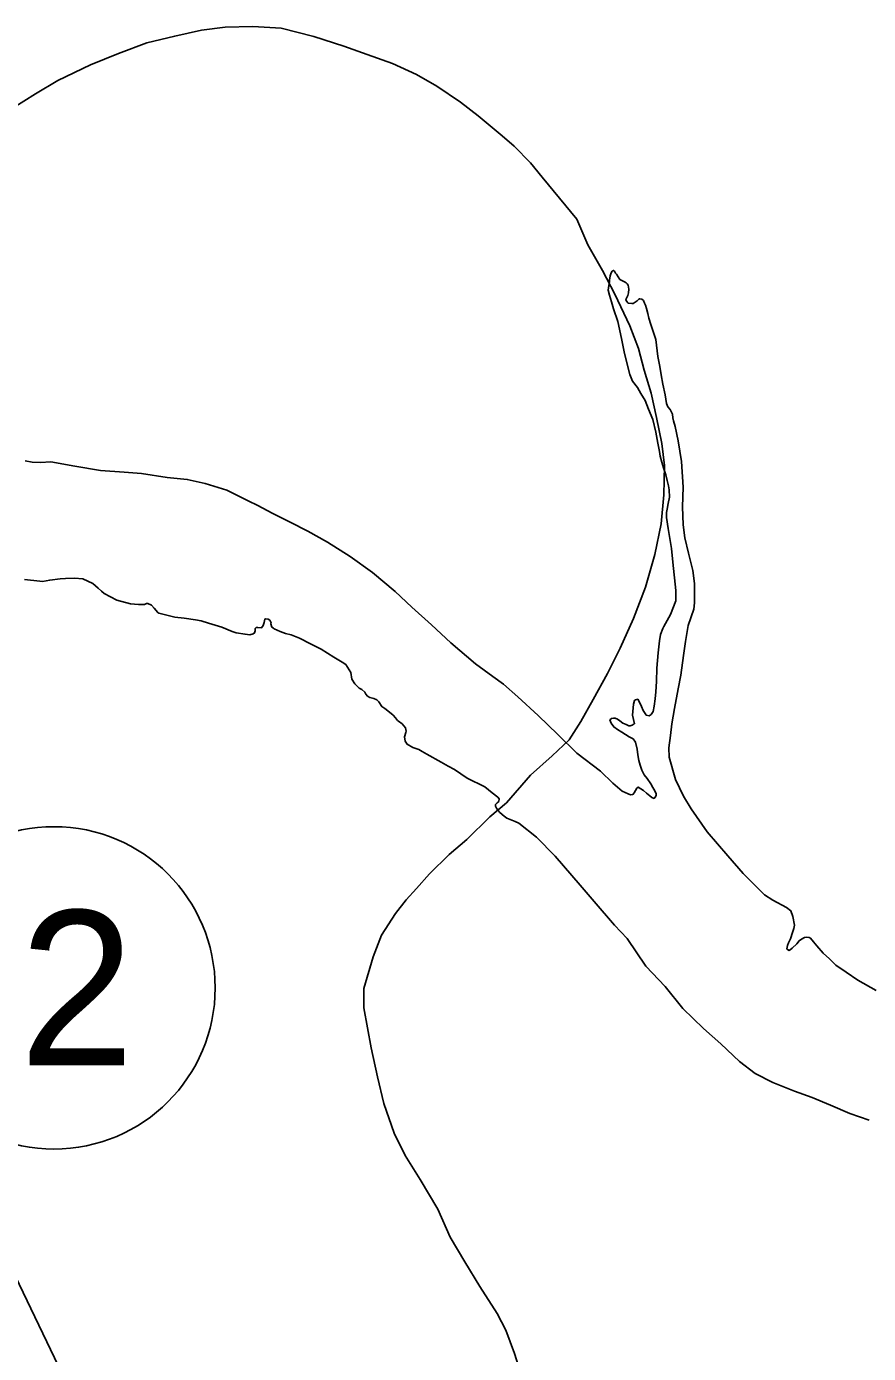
# Model space of a CAD drawing. Extents: x 31699 to 244310, y -8841 to 11474.
# Drawn here: x 97022.9 to 97252.7, y 2596 to 2958.2 of the extents above; entities that cross this region are included whole.
import ezdxf

# ---------------------------------------------------------------- set-up
doc = ezdxf.new("R2010")
doc.units = 0
for name, color, linetype in [('Level 55', 7, 'Continuous'), ('R_Border Notes', 7, 'Continuous'), ('R_Draft', 7, 'Continuous'), ('R_Logo', 7, 'Continuous')]:
    doc.layers.add(name, color=color, linetype=linetype)

msp = doc.modelspace()

# ---------------------------------------------------------------- linework, layer by layer
at = {"layer": 'Level 55'}
msp.add_lwpolyline([(96991.18, 2654.1), (96996.45, 2653.2), (97015.39, 2626.08), (97031.58, 2592.55), (97031.65, 2552.82), (97031.28, 2467.54), (97030.23, 2456.6), (97021.15, 2439.97), (97021.02, 2433.13), (97021.69, 2419.08), (97028.82, 2393.07), (97030.63, 2380.91), (97031.99, 2361.33), (97031.84, 2341.56), (97030.93, 2242.18)], dxfattribs=at)
at = {"layer": 'R_Border Notes'}
msp.add_circle((97030.35, 2695.79), 44, dxfattribs=at)
at = {"layer": 'R_Draft'}
for points in [[(97184.82, 2889.21), (97184.34, 2889.94), (97183.93, 2890.67), (97183.66, 2890.93), (97183.32, 2891.46), (97183.06, 2891.66), (97182.73, 2891.45), (97182.53, 2891.18), (97182.33, 2890.71), (97182.14, 2890.18), (97181.96, 2888.97), (97181.96, 2888.57), (97181.77, 2887.5), (97181.59, 2886.3), (97181.94, 2884.9), (97182.5, 2883.04), (97183.05, 2881.17), (97184.29, 2877.71), (97185.28, 2873.05), (97185.99, 2869.45), (97186.83, 2866.06), (97187.53, 2863.26), (97188.22, 2861.46), (97189.64, 2859.68), (97190.53, 2858.02), (97191.68, 2856.1), (97192.65, 2853.77), (97193.81, 2850.98), (97194.65, 2847.51), (97195.16, 2844.51), (97195.65, 2842.18), (97195.8, 2840.92), (97196.22, 2839.32), (97196.7, 2837.79), (97197.33, 2835.86), (97197.75, 2834.33), (97198.1, 2832.86), (97198.24, 2831.73), (97198.34, 2829.73), (97198.02, 2827.99), (97197.71, 2826.45), (97197.52, 2825.58), (97197.54, 2824.17), (97197.97, 2821.17), (97198.47, 2818.51), (97198.91, 2815.71), (97199.36, 2811.1), (97199.74, 2807.77), (97200.11, 2804.3), (97200.08, 2801.43), (97198.6, 2797.74), (97196.84, 2794.45), (97196.51, 2793.91), (97195.93, 2792.3), (97195.62, 2790.49), (97195.26, 2787.28), (97194.91, 2783.07), (97194.83, 2779.46), (97194.66, 2776.59), (97194.48, 2774.72), (97194.18, 2772.71), (97193.86, 2771.24), (97193.34, 2770.43), (97192.81, 2770.09), (97192.01, 2770.21), (97191.67, 2770.68), (97191.19, 2771.54), (97190.71, 2772.6), (97190.1, 2774), (97189.69, 2774.59), (97189.03, 2774.39), (97188.76, 2774.25), (97188.51, 2773.25), (97188.28, 2770.24), (97188.77, 2767.91), (97188.71, 2767.84), (97188.18, 2767.5), (97187.58, 2767.29), (97187.25, 2767.35), (97186.51, 2767.68), (97185.64, 2768.07), (97184.77, 2768.66), (97184.16, 2769.19), (97183.56, 2769.38), (97183.09, 2769.44), (97182.5, 2769.37), (97182.1, 2768.96), (97182.45, 2768.03), (97183.12, 2767.04), (97184.2, 2766.32), (97185.34, 2765.59), (97186.35, 2764.94), (97187.35, 2764.35), (97188.43, 2763.76), (97189.1, 2762.83), (97189.53, 2760.97), (97189.68, 2759.37), (97189.96, 2757.83), (97190.31, 2756.57), (97190.79, 2755.24), (97191.48, 2753.98)], [(97184.82, 2889.21), (97184.34, 2889.94), (97183.93, 2890.67), (97183.66, 2890.93), (97183.32, 2891.46), (97183.06, 2891.66), (97182.73, 2891.45), (97182.53, 2891.18), (97182.33, 2890.71), (97182.14, 2890.18), (97181.96, 2888.97), (97181.96, 2888.57), (97181.77, 2887.5), (97181.59, 2886.3), (97181.94, 2884.9), (97182.5, 2883.04), (97183.05, 2881.17), (97184.29, 2877.71), (97185.28, 2873.05), (97185.99, 2869.45), (97186.83, 2866.06), (97187.53, 2863.26), (97188.22, 2861.46), (97189.64, 2859.68), (97190.53, 2858.02), (97191.68, 2856.1), (97192.65, 2853.77), (97193.81, 2850.98), (97194.65, 2847.51), (97195.16, 2844.51), (97195.65, 2842.18), (97195.8, 2840.92), (97196.22, 2839.32), (97196.7, 2837.79), (97197.33, 2835.86), (97197.75, 2834.33), (97198.1, 2832.86), (97198.24, 2831.73), (97198.34, 2829.73), (97198.02, 2827.99), (97197.71, 2826.45), (97197.52, 2825.58), (97197.54, 2824.17), (97197.97, 2821.17), (97198.47, 2818.51), (97198.91, 2815.71), (97199.36, 2811.1), (97199.74, 2807.77), (97200.11, 2804.3), (97200.08, 2801.43), (97198.6, 2797.74), (97196.84, 2794.45), (97196.51, 2793.91), (97195.93, 2792.3), (97195.62, 2790.49), (97195.26, 2787.28), (97194.91, 2783.07), (97194.83, 2779.46), (97194.66, 2776.59), (97194.48, 2774.72), (97194.18, 2772.71), (97193.86, 2771.24), (97193.34, 2770.43), (97192.81, 2770.09), (97192.01, 2770.21), (97191.67, 2770.68), (97191.19, 2771.54), (97190.71, 2772.6), (97190.1, 2774), (97189.69, 2774.59), (97189.03, 2774.39), (97188.76, 2774.25), (97188.51, 2773.25), (97188.28, 2770.24), (97188.77, 2767.91), (97188.71, 2767.84), (97188.18, 2767.5), (97187.58, 2767.29), (97187.25, 2767.35), (97186.51, 2767.68), (97185.64, 2768.07), (97184.77, 2768.66), (97184.16, 2769.19), (97183.56, 2769.38), (97183.09, 2769.44), (97182.5, 2769.37), (97182.1, 2768.96), (97182.45, 2768.03), (97183.12, 2767.04), (97184.2, 2766.32), (97185.34, 2765.59), (97186.35, 2764.94), (97187.35, 2764.35), (97188.43, 2763.76), (97189.1, 2762.83), (97189.53, 2760.97), (97189.68, 2759.37), (97189.96, 2757.83), (97190.31, 2756.57), (97190.79, 2755.24), (97191.48, 2753.98)], [(97254.73, 2695.07), (97249.77, 2697.89), (97246.61, 2700.12), (97243.73, 2702.03), (97242.04, 2703.74), (97240.29, 2705.26), (97238.53, 2707.24), (97237.66, 2708.37), (97236.84, 2709.36), (97236.51, 2709.56), (97235.78, 2709.61), (97235.24, 2709.54), (97234.38, 2709.13), (97233.72, 2708.65), (97233.07, 2707.85), (97231.82, 2706.63), (97231.29, 2706.16), (97230.89, 2706.02), (97230.42, 2706.41), (97230.54, 2707.35), (97230.87, 2708.09), (97231.39, 2709.16), (97231.96, 2710.9), (97232.28, 2711.98), (97232.47, 2712.91), (97232.04, 2715.31), (97231.49, 2716.84), (97230.28, 2717.76), (97226.59, 2719.73), (97224.31, 2721.23), (97218.45, 2727.04), (97214.26, 2731.8), (97208.65, 2738.42), (97204.24, 2744.64), (97202.14, 2748.16), (97199.95, 2752.67), (97198.28, 2758.73), (97198.18, 2761.34), (97198.6, 2764.68), (97199.03, 2767.89), (97199.71, 2772.04), (97200.71, 2777.39), (97201.46, 2781.14), (97202.2, 2786.49), (97202.68, 2790.37), (97203.49, 2794.72), (97204.97, 2799.15), (97205.22, 2800.95), (97205.22, 2806.16), (97204.71, 2809.7), (97203.58, 2814.49), (97202.53, 2818.69), (97202.09, 2822.16), (97201.9, 2827.16), (97202.1, 2832.51), (97201.61, 2839.51), (97200.74, 2845.11), (97199.9, 2849.04), (97199.41, 2850.57), (97199.27, 2851.44), (97199.19, 2852.44), (97198.57, 2853.7), (97197.9, 2854.43), (97197.55, 2855.3), (97197.19, 2857.7), (97196.56, 2860.56), (97196.06, 2863.16), (97195.7, 2865.42), (97195.2, 2868.16), (97194.61, 2872.76), (97193.29, 2876.88), (97192.74, 2878.61), (97192.46, 2879.88), (97192.11, 2881.28), (97191.83, 2882.14), (97191.56, 2882.74), (97191.22, 2883.4), (97190.81, 2883.8), (97190.21, 2883.93), (97189.95, 2883.79), (97189.55, 2883.39), (97188.96, 2882.98), (97188.43, 2882.64), (97188.09, 2882.63), (97187.09, 2882.76), (97186.62, 2883.28), (97186.48, 2883.68), (97186.94, 2884.82), (97187.19, 2885.56), (97187.25, 2886.56), (97187.03, 2887.63), (97186.83, 2887.96), (97186.49, 2888.23), (97186.29, 2888.49), (97185.55, 2888.82), (97184.82, 2889.21)], [(97254.73, 2695.07), (97249.77, 2697.89), (97246.61, 2700.12), (97243.73, 2702.03), (97242.04, 2703.74), (97240.29, 2705.26), (97238.53, 2707.24), (97237.66, 2708.37), (97236.84, 2709.36), (97236.51, 2709.56), (97235.78, 2709.61), (97235.24, 2709.54), (97234.38, 2709.13), (97233.72, 2708.65), (97233.07, 2707.85), (97231.82, 2706.63), (97231.29, 2706.16), (97230.89, 2706.02), (97230.42, 2706.41), (97230.54, 2707.35), (97230.87, 2708.09), (97231.39, 2709.16), (97231.96, 2710.9), (97232.28, 2711.98), (97232.47, 2712.91), (97232.04, 2715.31), (97231.49, 2716.84), (97230.28, 2717.76), (97226.59, 2719.73), (97224.31, 2721.23), (97218.45, 2727.04), (97214.26, 2731.8), (97208.65, 2738.42), (97204.24, 2744.64), (97202.14, 2748.16), (97199.95, 2752.67), (97198.28, 2758.73), (97198.18, 2761.34), (97198.6, 2764.68), (97199.03, 2767.89), (97199.71, 2772.04), (97200.71, 2777.39), (97201.46, 2781.14), (97202.2, 2786.49), (97202.68, 2790.37), (97203.49, 2794.72), (97204.97, 2799.15), (97205.22, 2800.95), (97205.22, 2806.16), (97204.71, 2809.7), (97203.58, 2814.49), (97202.53, 2818.69), (97202.09, 2822.16), (97201.9, 2827.16), (97202.1, 2832.51), (97201.61, 2839.51), (97200.74, 2845.11), (97199.9, 2849.04), (97199.41, 2850.57), (97199.27, 2851.44), (97199.19, 2852.44), (97198.57, 2853.7), (97197.9, 2854.43), (97197.55, 2855.3), (97197.19, 2857.7), (97196.56, 2860.56), (97196.06, 2863.16), (97195.7, 2865.42), (97195.2, 2868.16), (97194.61, 2872.76), (97193.29, 2876.88), (97192.74, 2878.61), (97192.46, 2879.88), (97192.11, 2881.28), (97191.83, 2882.14), (97191.56, 2882.74), (97191.22, 2883.4), (97190.81, 2883.8), (97190.21, 2883.93), (97189.95, 2883.79), (97189.55, 2883.39), (97188.96, 2882.98), (97188.43, 2882.64), (97188.09, 2882.63), (97187.09, 2882.76), (97186.62, 2883.28), (97186.48, 2883.68), (97186.94, 2884.82), (97187.19, 2885.56), (97187.25, 2886.56), (97187.03, 2887.63), (97186.83, 2887.96), (97186.49, 2888.23), (97186.29, 2888.49), (97185.55, 2888.82), (97184.82, 2889.21)], [(97191.48, 2753.98), (97192.22, 2752.92), (97193.24, 2751.53), (97193.85, 2750.47), (97194.33, 2749.6), (97194.67, 2748.81), (97194.68, 2748.34), (97194.41, 2747.87), (97194.15, 2747.53), (97193.55, 2747.79), (97193.01, 2748.19), (97192.07, 2748.98), (97191.26, 2749.7), (97190.52, 2750.16), (97189.79, 2750.62), (97189.46, 2750.28), (97189.07, 2749.68), (97188.67, 2749.07), (97188.35, 2748.6), (97187.75, 2748.53), (97187.08, 2748.72), (97185.4, 2749.5), (97182.85, 2751.67), (97179.48, 2754.97), (97173.09, 2759.84), (97167.9, 2764.93), (97162.51, 2770.14), (97156.92, 2775.22), (97153.08, 2778.71), (97150.12, 2780.81), (97145.42, 2784.23), (97138.69, 2790.03), (97133.37, 2794.91), (97128.05, 2799.73), (97123.47, 2804.01), (97117.28, 2809.15), (97111.23, 2813.55), (97105.05, 2817.49), (97099.62, 2820.43), (97094.8, 2822.91), (97090.11, 2825.26), (97085.82, 2827.55), (97083.54, 2828.66), (97080.99, 2829.97), (97077.57, 2831.66), (97071.63, 2833.46), (97066.75, 2834.61), (97061.28, 2835.08), (97054.21, 2836.2), (97049.54, 2836.61), (97043.08, 2837.07), (97036.07, 2838.19), (97029.53, 2839.39), (97026.67, 2839.22), (97024.4, 2839.33), (97022.47, 2839.64)], [(97191.48, 2753.98), (97192.22, 2752.92), (97193.24, 2751.53), (97193.85, 2750.47), (97194.33, 2749.6), (97194.67, 2748.81), (97194.68, 2748.34), (97194.41, 2747.87), (97194.15, 2747.53), (97193.55, 2747.79), (97193.01, 2748.19), (97192.07, 2748.98), (97191.26, 2749.7), (97190.52, 2750.16), (97189.79, 2750.62), (97189.46, 2750.28), (97189.07, 2749.68), (97188.67, 2749.07), (97188.35, 2748.6), (97187.75, 2748.53), (97187.08, 2748.72), (97185.4, 2749.5), (97182.85, 2751.67), (97179.48, 2754.97), (97173.09, 2759.84), (97167.9, 2764.93), (97162.51, 2770.14), (97156.92, 2775.22), (97153.08, 2778.71), (97150.12, 2780.81), (97145.42, 2784.23), (97138.69, 2790.03), (97133.37, 2794.91), (97128.05, 2799.73), (97123.47, 2804.01), (97117.28, 2809.15), (97111.23, 2813.55), (97105.05, 2817.49), (97099.62, 2820.43), (97094.8, 2822.91), (97090.11, 2825.26), (97085.82, 2827.55), (97083.54, 2828.66), (97080.99, 2829.97), (97077.57, 2831.66), (97071.63, 2833.46), (97066.75, 2834.61), (97061.28, 2835.08), (97054.21, 2836.2), (97049.54, 2836.61), (97043.08, 2837.07), (97036.07, 2838.19), (97029.53, 2839.39), (97026.67, 2839.22), (97024.4, 2839.33), (97022.47, 2839.64)], [(97043.29, 2804.08), (97042.41, 2804.88), (97040.93, 2806.19), (97038.25, 2807.43), (97035.92, 2807.61), (97033.52, 2807.51), (97032.06, 2807.49), (97029.2, 2807.13), (97027.2, 2806.77), (97026.47, 2806.83), (97022.34, 2807.25)], [(97043.29, 2804.08), (97042.41, 2804.88), (97040.93, 2806.19), (97038.25, 2807.43), (97035.92, 2807.61), (97033.52, 2807.51), (97032.06, 2807.49), (97029.2, 2807.13), (97027.2, 2806.77), (97026.47, 2806.83), (97022.34, 2807.25)], [(97157.21, 2740.76), (97156.27, 2741.22), (97154.87, 2741.8), (97153.93, 2742.12), (97153.19, 2742.65), (97152.05, 2743.7), (97151.57, 2744.23), (97151.17, 2744.83), (97150.89, 2745.43), (97150.89, 2745.83), (97151.28, 2746.3), (97151.74, 2746.71), (97151.87, 2747.38), (97151.46, 2747.9), (97149.92, 2749.02), (97147.96, 2750.67), (97143.14, 2753.08), (97139.71, 2755.38), (97137.97, 2756.36), (97136.03, 2757.41), (97132.14, 2759.57), (97130.86, 2760.35), (97129.92, 2760.88), (97128.32, 2761.39), (97126.71, 2762.31), (97126.17, 2763.11), (97126.02, 2764.37), (97126.4, 2765.51), (97126.47, 2765.85), (97126.26, 2766.78), (97125.38, 2767.84), (97124.37, 2768.56), (97124.1, 2768.82), (97123.56, 2769.49), (97122.95, 2770.21), (97122.41, 2770.74), (97120.66, 2772.06), (97119.86, 2772.58), (97119.04, 2773.84), (97118.44, 2774.44), (97117.7, 2774.76), (97116.56, 2775.02), (97115.89, 2775.47), (97115.49, 2776), (97115.21, 2776.54), (97114.34, 2777.26), (97113.67, 2777.65), (97113.26, 2777.98), (97112.45, 2778.84), (97111.64, 2780.1), (97111.42, 2781.9), (97109.99, 2784.09), (97108.99, 2784.74), (97106.77, 2786.05), (97103.28, 2788.28), (97100.4, 2789.72), (97097.39, 2791.22), (97095.11, 2792.2), (97093.57, 2792.58), (97092.1, 2793.1), (97090.43, 2793.81), (97090.23, 2794.01), (97089.82, 2794.27), (97089.55, 2795.14), (97089.61, 2795.54), (97089.54, 2795.67), (97089.27, 2796.14), (97088.8, 2796.46), (97088.2, 2796.52), (97087.93, 2796.45), (97087.74, 2795.58), (97087.42, 2794.71), (97087.03, 2794.11), (97085.96, 2794.16), (97085.5, 2794.16), (97085.3, 2793.89), (97085.24, 2793.28), (97085.05, 2792.68), (97084.72, 2792.41), (97083.79, 2792.2), (97082.52, 2792.32), (97080.05, 2792.76), (97078.98, 2793.08), (97076.17, 2794.25), (97072.56, 2795.34), (97070.56, 2795.99), (97068.95, 2796.23), (97065.88, 2796.73), (97063.35, 2797.04), (97059.01, 2798.06), (97058.67, 2798.25), (97057.73, 2799.44), (97056.98, 2800.3), (97055.98, 2800.76), (97055.58, 2800.69), (97055.05, 2800.48), (97053.45, 2800.46), (97051.25, 2800.64), (97047.51, 2801.66), (97044.09, 2803.43), (97043.29, 2804.08)], [(97157.21, 2740.76), (97156.27, 2741.22), (97154.87, 2741.8), (97153.93, 2742.12), (97153.19, 2742.65), (97152.05, 2743.7), (97151.57, 2744.23), (97151.17, 2744.83), (97150.89, 2745.43), (97150.89, 2745.83), (97151.28, 2746.3), (97151.74, 2746.71), (97151.87, 2747.38), (97151.46, 2747.9), (97149.92, 2749.02), (97147.96, 2750.67), (97143.14, 2753.08), (97139.71, 2755.38), (97137.97, 2756.36), (97136.03, 2757.41), (97132.14, 2759.57), (97130.86, 2760.35), (97129.92, 2760.88), (97128.32, 2761.39), (97126.71, 2762.31), (97126.17, 2763.11), (97126.02, 2764.37), (97126.4, 2765.51), (97126.47, 2765.85), (97126.26, 2766.78), (97125.38, 2767.84), (97124.37, 2768.56), (97124.1, 2768.82), (97123.56, 2769.49), (97122.95, 2770.21), (97122.41, 2770.74), (97120.66, 2772.06), (97119.86, 2772.58), (97119.04, 2773.84), (97118.44, 2774.44), (97117.7, 2774.76), (97116.56, 2775.02), (97115.89, 2775.47), (97115.49, 2776), (97115.21, 2776.54), (97114.34, 2777.26), (97113.67, 2777.65), (97113.26, 2777.98), (97112.45, 2778.84), (97111.64, 2780.1), (97111.42, 2781.9), (97109.99, 2784.09), (97108.99, 2784.74), (97106.77, 2786.05), (97103.28, 2788.28), (97100.4, 2789.72), (97097.39, 2791.22), (97095.11, 2792.2), (97093.57, 2792.58), (97092.1, 2793.1), (97090.43, 2793.81), (97090.23, 2794.01), (97089.82, 2794.27), (97089.55, 2795.14), (97089.61, 2795.54), (97089.54, 2795.67), (97089.27, 2796.14), (97088.8, 2796.46), (97088.2, 2796.52), (97087.93, 2796.45), (97087.74, 2795.58), (97087.42, 2794.71), (97087.03, 2794.11), (97085.96, 2794.16), (97085.5, 2794.16), (97085.3, 2793.89), (97085.24, 2793.28), (97085.05, 2792.68), (97084.72, 2792.41), (97083.79, 2792.2), (97082.52, 2792.32), (97080.05, 2792.76), (97078.98, 2793.08), (97076.17, 2794.25), (97072.56, 2795.34), (97070.56, 2795.99), (97068.95, 2796.23), (97065.88, 2796.73), (97063.35, 2797.04), (97059.01, 2798.06), (97058.67, 2798.25), (97057.73, 2799.44), (97056.98, 2800.3), (97055.98, 2800.76), (97055.58, 2800.69), (97055.05, 2800.48), (97053.45, 2800.46), (97051.25, 2800.64), (97047.51, 2801.66), (97044.09, 2803.43), (97043.29, 2804.08)], [(97252.84, 2659.72), (97247.62, 2661.53), (97242.33, 2663.81), (97237.25, 2665.82), (97232.5, 2667.57), (97226.54, 2669.97), (97221.78, 2672.45), (97217.48, 2675.67), (97212.36, 2680.56), (97207.65, 2684.71), (97201.98, 2690.19), (97197.18, 2696.21), (97191.85, 2701.69), (97186.77, 2709.25), (97183.32, 2712.88), (97177.78, 2719.36), (97174, 2723.79), (97167.18, 2731.79), (97162.05, 2736.94), (97157.21, 2740.76)], [(97252.84, 2659.72), (97247.62, 2661.53), (97242.33, 2663.81), (97237.25, 2665.82), (97232.5, 2667.57), (97226.54, 2669.97), (97221.78, 2672.45), (97217.48, 2675.67), (97212.36, 2680.56), (97207.65, 2684.71), (97201.98, 2690.19), (97197.18, 2696.21), (97191.85, 2701.69), (97186.77, 2709.25), (97183.32, 2712.88), (97177.78, 2719.36), (97174, 2723.79), (97167.18, 2731.79), (97162.05, 2736.94), (97157.21, 2740.76)]]:
    msp.add_lwpolyline(points, dxfattribs=at)
at = {"layer": 'R_Logo'}
for points in [[(97018.95, 2935.9), (97025.3, 2939.85), (97031.38, 2943.46), (97040.32, 2947.77), (97048, 2950.87), (97055.69, 2953.83), (97063.33, 2955.65), (97070.63, 2957.27), (97077.08, 2958.08), (97084.61, 2958.24), (97092.4, 2957.79), (97101.29, 2955.56), (97109.45, 2952.91), (97115.87, 2950.58), (97122.76, 2948.19), (97129.32, 2945.13), (97134.89, 2941.92), (97141.27, 2937.59), (97146.11, 2933.84), (97152.7, 2928.37), (97155.93, 2925.54), (97160.38, 2921.05), (97163.56, 2917.08), (97173.09, 2905.63), (97176.04, 2898.66), (97180.06, 2891.62), (97183.4, 2885.18), (97187.5, 2876.55), (97189.91, 2870.3), (97191.45, 2864.44), (97193.32, 2858.18), (97194.8, 2851.52), (97196.22, 2844.39), (97197.03, 2838.39), (97196.8, 2830.38), (97196.09, 2822.49), (97194.33, 2814.12), (97191.84, 2805.21), (97188.55, 2796.62), (97184.86, 2788.56), (97181.41, 2781.64), (97177.5, 2774.52), (97174.18, 2768.54), (97170.98, 2763.49), (97166.37, 2759.1), (97160.44, 2753.82), (97153.88, 2746.33), (97149.33, 2742.47), (97143.01, 2736.32), (97138.2, 2732.19), (97132.81, 2726.92), (97129.26, 2722.94), (97126.5, 2719.83), (97123.55, 2716.06)], [(97018.95, 2935.9), (97025.3, 2939.85), (97031.38, 2943.46), (97040.32, 2947.77), (97048, 2950.87), (97055.69, 2953.83), (97063.33, 2955.65), (97070.63, 2957.27), (97077.08, 2958.08), (97084.61, 2958.24), (97092.4, 2957.79), (97101.29, 2955.56), (97109.45, 2952.91), (97115.87, 2950.58), (97122.76, 2948.19), (97129.32, 2945.13), (97134.89, 2941.92), (97141.27, 2937.59), (97146.11, 2933.84), (97152.7, 2928.37), (97155.93, 2925.54), (97160.38, 2921.05), (97163.56, 2917.08), (97173.09, 2905.63), (97176.04, 2898.66), (97180.06, 2891.62), (97183.4, 2885.18), (97187.5, 2876.55), (97189.91, 2870.3), (97191.45, 2864.44), (97193.32, 2858.18), (97194.8, 2851.52), (97196.22, 2844.39), (97197.03, 2838.39), (97196.8, 2830.38), (97196.09, 2822.49), (97194.33, 2814.12), (97191.84, 2805.21), (97188.55, 2796.62), (97184.86, 2788.56), (97181.41, 2781.64), (97177.5, 2774.52), (97174.18, 2768.54), (97170.98, 2763.49), (97166.37, 2759.1), (97160.44, 2753.82), (97153.88, 2746.33), (97149.33, 2742.47), (97143.01, 2736.32), (97138.2, 2732.19), (97132.81, 2726.92), (97129.26, 2722.94), (97126.5, 2719.83), (97123.55, 2716.06)], [(97123.55, 2716.06), (97119.76, 2710.14), (97117.43, 2704.3), (97114.94, 2695.59), (97114.88, 2690.31), (97116.94, 2679.45), (97118.7, 2671.52), (97120.39, 2664.26), (97123.22, 2656.15), (97126.23, 2650.04), (97130.3, 2643.47), (97135.13, 2635.38), (97138.49, 2627.74), (97142.5, 2621.04), (97146.58, 2614.28), (97151.33, 2606.92), (97153.65, 2602.34), (97156.06, 2596.02), (97158.35, 2588.77)], [(97123.55, 2716.06), (97119.76, 2710.14), (97117.43, 2704.3), (97114.94, 2695.59), (97114.88, 2690.31), (97116.94, 2679.45), (97118.7, 2671.52), (97120.39, 2664.26), (97123.22, 2656.15), (97126.23, 2650.04), (97130.3, 2643.47), (97135.13, 2635.38), (97138.49, 2627.74), (97142.5, 2621.04), (97146.58, 2614.28), (97151.33, 2606.92), (97153.65, 2602.34), (97156.06, 2596.02), (97158.35, 2588.77)]]:
    msp.add_lwpolyline(points, dxfattribs=at)

# ---------------------------------------------------------------- texts
at = {"layer": 'R_Border Notes'}
msp.add_text('2', height=42.24, dxfattribs=at).set_placement((97020.9, 2674.67))

doc.saveas('drawing.dxf')
